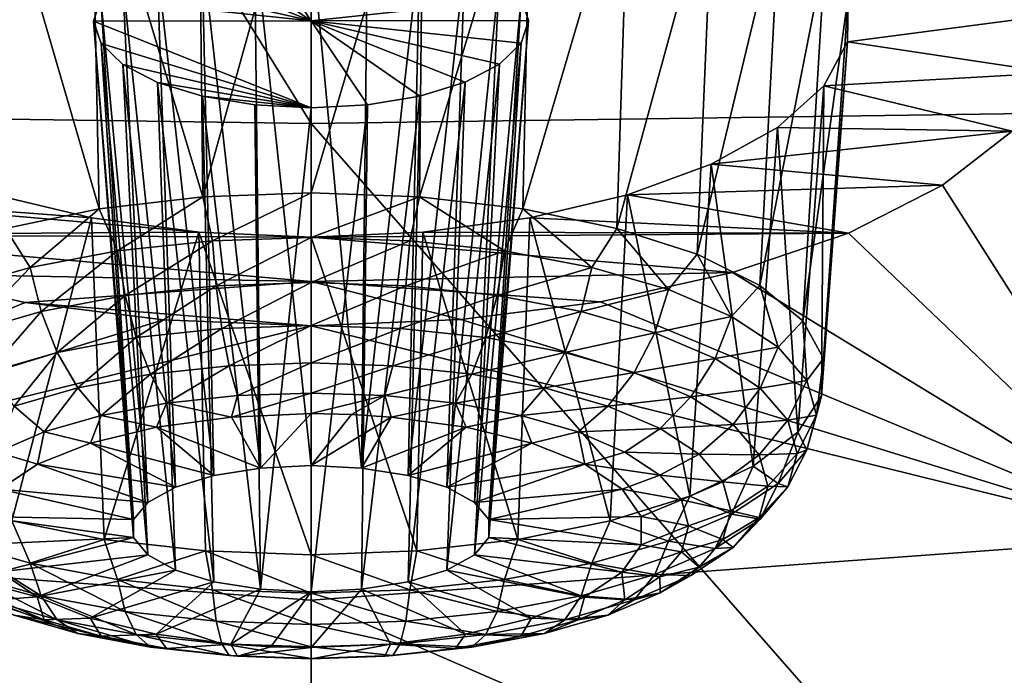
# Model space of a CAD drawing. Header units: metres. Extents: x -106 to 264, y -111 to 81.
# Tile 320 of 549: x 199.19 to 201.93, y 9.11 to 10.94. Entities that reach past the tile are written whole.
import ezdxf

# ---------------------------------------------------------------- set-up
doc = ezdxf.new("R2010")
doc.units = ezdxf.units.M
doc.layers.add('solid_20422013', color=7, linetype='CONTINUOUS')

msp = doc.modelspace()

# ---------------------------------------------------------------- linework, layer by layer
at = {"layer": 'solid_20422013'}
for points in [[(197.341156, 14.932157, 236.316895), (196.739304, 10.696243, 242.84494), (200, 10.649452, 242.974915)], [(197.341156, 14.932157, 236.316895), (200, 10.649452, 242.974915), (200, 14.893403, 236.424545)], [(203.260788, 10.694852, 242.846985), (202.657104, 14.930746, 236.31926), (200, 14.893403, 236.424545)], [(203.260788, 10.694852, 242.846985), (200, 14.893403, 236.424545), (200, 10.649452, 242.974915)], [(199.698395, 10.445038, 171.215759), (199.387985, 11.480703, 171.629318), (199.686951, 11.518111, 171.53949)], [(199.698395, 10.445038, 171.215759), (199.686951, 11.518111, 171.53949), (200, 11.530733, 171.509048)], [(199.698395, 10.445038, 171.215759), (200, 11.530733, 171.509048), (200, 10.456342, 171.185684)], [(200, 10.456342, 171.185684), (200, 11.530733, 171.509048), (200.313019, 11.518124, 171.53949)], [(200.301605, 10.445038, 171.215759), (200, 10.456342, 171.185684), (200.313019, 11.518124, 171.53949)], [(200.301605, 10.445038, 171.215759), (200.313019, 11.518124, 171.53949), (200.61264, 11.480599, 171.629578)], [(199.410324, 10.411634, 171.304626), (199.116165, 11.420091, 171.774277), (199.387985, 11.480703, 171.629318)], [(199.698395, 10.445038, 171.215759), (199.410324, 10.411634, 171.304626), (199.387985, 11.480703, 171.629318)], [(200.589676, 10.411634, 171.304626), (200.301605, 10.445038, 171.215759), (200.61264, 11.480599, 171.629578)], [(200.589676, 10.411634, 171.304626), (200.61264, 11.480599, 171.629578), (200.885712, 11.419554, 171.775543)], [(199.410324, 10.411634, 171.304626), (199.148712, 10.357631, 171.448303), (199.116165, 11.420091, 171.774277)], [(200.851288, 10.357631, 171.448303), (200.589676, 10.411634, 171.304626), (200.885712, 11.419554, 171.775543)], [(200.851288, 10.357631, 171.448303), (200.885712, 11.419554, 171.775543), (201.119858, 11.337462, 171.970886)], [(201.074707, 10.28545, 171.640335), (200.851288, 10.357631, 171.448303), (201.119858, 11.337462, 171.970886)], [(201.074707, 10.28545, 171.640335), (201.119858, 11.337462, 171.970886), (201.304245, 11.237783, 172.206299)], [(201.249893, 10.19833, 171.872116), (201.074707, 10.28545, 171.640335), (201.304245, 11.237783, 172.206299)], [(201.249893, 10.19833, 171.872116), (201.304245, 11.237783, 172.206299), (201.431152, 11.124619, 172.471222)], [(199.842667, 11.167262, 172.355667), (199.696167, 11.143367, 172.411774), (199.859131, 9.690368, 171.914902)], [(200, 10.935147, 172.89212), (199.696167, 11.143367, 172.411774), (199.842667, 11.167262, 172.355667)], [(200, 11.175498, 172.336548), (199.842667, 11.167262, 172.355667), (200, 9.697495, 171.895935)], [(200, 10.935147, 172.89212), (199.842667, 11.167262, 172.355667), (200, 11.175498, 172.336548)], [(199.842667, 11.167262, 172.355667), (199.859131, 9.690368, 171.914902), (200, 9.697495, 171.895935)], [(200, 11.175498, 172.336548), (200, 9.697495, 171.895935), (200.140869, 9.690368, 171.914902)], [(200.156921, 11.167302, 172.355576), (200, 11.175498, 172.336548), (200.140869, 9.690368, 171.914902)], [(200.584641, 10.998683, 172.74826), (200, 10.935147, 172.89212), (200, 11.175498, 172.336548)], [(200.156921, 11.167302, 172.355576), (200.140869, 9.690368, 171.914902), (200.302902, 11.14358, 172.41127)], [(199.696167, 11.143367, 172.411774), (199.570526, 11.105158, 172.5009), (199.729675, 9.669567, 171.97023)], [(200, 10.935147, 172.89212), (199.570526, 11.105158, 172.5009), (199.696167, 11.143367, 172.411774)], [(199.696167, 11.143367, 172.411774), (199.729675, 9.669567, 171.97023), (199.859131, 9.690368, 171.914902)], [(200.302902, 11.14358, 172.41127), (200.140869, 9.690368, 171.914902), (200.270325, 9.669567, 171.97023)], [(200.302902, 11.14358, 172.41127), (200.270325, 9.669567, 171.97023), (200.427917, 11.105778, 172.499466)], [(199.570526, 11.105158, 172.5009), (199.474457, 11.055398, 172.616837), (199.622131, 9.636777, 172.05748)], [(200, 10.935147, 172.89212), (199.474457, 11.055398, 172.616837), (199.570526, 11.105158, 172.5009)], [(199.570526, 11.105158, 172.5009), (199.622131, 9.636777, 172.05748), (199.729675, 9.669567, 171.97023)], [(200.427917, 11.105778, 172.499466), (200.270325, 9.669567, 171.97023), (200.377869, 9.636777, 172.05748)], [(200.427917, 11.105778, 172.499466), (200.377869, 9.636777, 172.05748), (200.523956, 11.056492, 172.614304)], [(201.368988, 10.100182, 172.13324), (201.249893, 10.19833, 171.872116), (201.431152, 11.124619, 172.471222)], [(201.368988, 10.100182, 172.13324), (201.431152, 11.124619, 172.471222), (201.4953, 11.002948, 172.754181)], [(199.474457, 11.055398, 172.616837), (199.414474, 10.997378, 172.751297), (199.545181, 9.594653, 172.16954)], [(200, 10.935147, 172.89212), (199.414474, 10.997378, 172.751297), (199.474457, 11.055398, 172.616837)], [(199.474457, 11.055398, 172.616837), (199.545181, 9.594653, 172.16954), (199.622131, 9.636777, 172.05748)], [(200.523956, 11.056492, 172.614304), (200.377869, 9.636777, 172.05748), (200.454819, 9.594653, 172.16954)], [(200.523956, 11.056492, 172.614304), (200.454819, 9.594653, 172.16954), (200.584641, 10.998683, 172.74826)], [(199.414474, 10.997378, 172.751297), (199.394409, 10.935092, 172.895203), (199.505096, 9.54661, 172.297363)], [(200, 10.935147, 172.89212), (199.394409, 10.935092, 172.895203), (199.414474, 10.997378, 172.751297)], [(199.414474, 10.997378, 172.751297), (199.505096, 9.54661, 172.297363), (199.545181, 9.594653, 172.16954)], [(200.584641, 10.998683, 172.74826), (200.605591, 10.936394, 172.892197), (200, 10.935147, 172.89212)], [(200.584641, 10.998683, 172.74826), (200.454819, 9.594653, 172.16954), (200.494904, 9.54661, 172.297363)], [(200.584641, 10.998683, 172.74826), (200.494904, 9.54661, 172.297363), (200.605591, 10.936394, 172.892197)], [(201.426651, 9.995409, 172.411972), (201.368988, 10.100182, 172.13324), (201.4953, 11.002948, 172.754181)], [(201.426651, 9.995409, 172.411972), (201.4953, 11.002948, 172.754181), (201.493988, 10.877501, 173.042465)], [(201.493988, 10.877501, 173.042465), (201.4953, 11.002948, 172.754181), (202.103775, 10.957035, 172.877823)], [(201.493988, 10.877501, 173.042465), (202.103775, 10.957035, 172.877823), (202.067657, 10.790769, 173.258469)], [(200, 10.935147, 172.89212), (200, 10.692871, 173.448807), (199.394409, 10.935092, 172.895203)], [(199.394409, 10.935092, 172.895203), (199.505096, 9.496537, 172.430573), (199.505096, 9.54661, 172.297363)], [(199.394409, 10.935092, 172.895203), (199.415512, 10.872613, 173.038834), (199.505096, 9.496537, 172.430573)], [(199.394409, 10.935092, 172.895203), (200, 10.692871, 173.448807), (199.415512, 10.872613, 173.038834)], [(200.605591, 10.936394, 172.892197), (200.585251, 10.873752, 173.036224), (200, 10.935147, 172.89212)], [(200.156937, 10.701376, 173.429916), (200, 10.692871, 173.448807), (200, 10.935147, 172.89212)], [(200.303131, 10.725699, 173.374268), (200.156937, 10.701376, 173.429916), (200, 10.935147, 172.89212)], [(200.428696, 10.764621, 173.285828), (200.303131, 10.725699, 173.374268), (200, 10.935147, 172.89212)], [(200.524933, 10.815129, 173.170486), (200.428696, 10.764621, 173.285828), (200, 10.935147, 172.89212)], [(200.585251, 10.873752, 173.036224), (200.524933, 10.815129, 173.170486), (200, 10.935147, 172.89212)], [(200.605591, 10.936394, 172.892197), (200.494904, 9.54661, 172.297363), (200.494904, 9.496537, 172.430573)], [(200.605591, 10.936394, 172.892197), (200.494904, 9.496537, 172.430573), (200.585251, 10.873752, 173.036224)], [(199.415512, 10.872613, 173.038834), (199.545181, 9.448493, 172.558395), (199.505096, 9.496537, 172.430573)], [(199.415512, 10.872613, 173.038834), (199.476303, 10.814272, 173.17244), (199.545181, 9.448493, 172.558395)], [(199.415512, 10.872613, 173.038834), (200, 10.692871, 173.448807), (199.476303, 10.814272, 173.17244)], [(200.585251, 10.873752, 173.036224), (200.494904, 9.496537, 172.430573), (200.454819, 9.448493, 172.558395)], [(200.585251, 10.873752, 173.036224), (200.454819, 9.448493, 172.558395), (200.524933, 10.815129, 173.170486)], [(201.421219, 9.891334, 172.688873), (201.493988, 10.877501, 173.042465), (201.427536, 10.754604, 173.323792)], [(201.421219, 9.891334, 172.688873), (201.426651, 9.995409, 172.411972), (201.493988, 10.877501, 173.042465)], [(201.427536, 10.754604, 173.323792), (201.493988, 10.877501, 173.042465), (202.067657, 10.790769, 173.258469)], [(199.476303, 10.814272, 173.17244), (199.622131, 9.40637, 172.670456), (199.545181, 9.448493, 172.558395)], [(199.476303, 10.814272, 173.17244), (199.572617, 10.764095, 173.287018), (199.622131, 9.40637, 172.670456)], [(199.476303, 10.814272, 173.17244), (200, 10.692871, 173.448807), (199.572617, 10.764095, 173.287018)], [(200.524933, 10.815129, 173.170486), (200.454819, 9.448493, 172.558395), (200.377869, 9.40637, 172.670456)], [(200.524933, 10.815129, 173.170486), (200.377869, 9.40637, 172.670456), (200.428696, 10.764621, 173.285828)], [(201.427536, 10.754604, 173.323792), (202.067657, 10.790769, 173.258469), (201.952377, 10.628518, 173.626022)], [(199.572617, 10.764095, 173.287018), (199.729675, 9.373579, 172.757706), (199.622131, 9.40637, 172.670456)], [(199.572617, 10.764095, 173.287018), (199.697876, 10.725463, 173.374817), (199.729675, 9.373579, 172.757706)], [(199.572617, 10.764095, 173.287018), (200, 10.692871, 173.448807), (199.697876, 10.725463, 173.374817)], [(200.428696, 10.764621, 173.285828), (200.377869, 9.40637, 172.670456), (200.270325, 9.373579, 172.757706)], [(200.428696, 10.764621, 173.285828), (200.270325, 9.373579, 172.757706), (200.303131, 10.725699, 173.374268)], [(201.298981, 10.638788, 173.585541), (201.427536, 10.754604, 173.323792), (201.952377, 10.628518, 173.626022)], [(201.355118, 9.789873, 172.958801), (201.427536, 10.754604, 173.323792), (201.298981, 10.638788, 173.585541)], [(201.355118, 9.789873, 172.958801), (201.421219, 9.891334, 172.688873), (201.427536, 10.754604, 173.323792)], [(199.697876, 10.725463, 173.374817), (199.859131, 9.352778, 172.813034), (199.729675, 9.373579, 172.757706)], [(199.697876, 10.725463, 173.374817), (199.843628, 10.701314, 173.430054), (199.859131, 9.352778, 172.813034)], [(199.697876, 10.725463, 173.374817), (200, 10.692871, 173.448807), (199.843628, 10.701314, 173.430054)], [(200.303131, 10.725699, 173.374268), (200.270325, 9.373579, 172.757706), (200.140869, 9.352778, 172.813034)], [(200.303131, 10.725699, 173.374268), (200.140869, 9.352778, 172.813034), (200.156937, 10.701376, 173.429916)], [(196.739304, 10.696243, 242.84494), (196.044464, 6.134496, 249.140121), (200, 6.076849, 249.300247)], [(196.739304, 10.696243, 242.84494), (200, 6.076849, 249.300247), (200, 10.649452, 242.974915)], [(199.843628, 10.701314, 173.430054), (200, 10.692871, 173.448807), (199.859131, 9.352778, 172.813034)], [(200, 10.692871, 173.448807), (200, 9.345653, 172.832001), (199.859131, 9.352778, 172.813034)], [(200.156937, 10.701376, 173.429916), (200.140869, 9.352778, 172.813034), (200, 9.345653, 172.832001)], [(200.156937, 10.701376, 173.429916), (200, 9.345653, 172.832001), (200, 10.692871, 173.448807)], [(203.956726, 6.133238, 249.141724), (203.260788, 10.694852, 242.846985), (200, 10.649452, 242.974915)], [(203.956726, 6.133238, 249.141724), (200, 10.649452, 242.974915), (200, 6.076849, 249.300247)], [(201.114029, 10.53617, 173.817062), (201.298981, 10.638788, 173.585541), (201.952377, 10.628518, 173.626022)], [(201.231155, 9.695357, 173.210251), (201.298981, 10.638788, 173.585541), (201.114029, 10.53617, 173.817062)], [(201.231155, 9.695357, 173.210251), (201.355118, 9.789873, 172.958801), (201.298981, 10.638788, 173.585541)], [(201.114029, 10.53617, 173.817062), (201.952377, 10.628518, 173.626022), (201.758133, 10.478012, 173.963608)], [(201.758133, 10.478012, 173.963608), (201.952377, 10.628518, 173.626022), (202.383133, 9.496697, 176.192566)], [(200.880692, 10.450644, 174.008118), (201.114029, 10.53617, 173.817062), (201.758133, 10.478012, 173.963608)], [(201.054626, 9.611824, 173.432495), (201.114029, 10.53617, 173.817062), (200.880692, 10.450644, 174.008118)], [(201.054626, 9.611824, 173.432495), (201.231155, 9.695357, 173.210251), (201.114029, 10.53617, 173.817062)], [(200.880692, 10.450644, 174.008118), (201.758133, 10.478012, 173.963608), (201.49617, 10.344522, 174.26059)], [(201.49617, 10.344522, 174.26059), (201.758133, 10.478012, 173.963608), (202.383133, 9.496697, 176.192566)], [(199.687271, 10.347393, 174.238617), (198.515778, 10.339581, 174.27153), (198.251038, 10.47256, 173.975769)], [(199.388168, 10.387155, 174.149673), (198.251038, 10.47256, 173.975769), (199.115707, 10.451714, 174.005737)], [(199.687271, 10.347393, 174.238617), (198.251038, 10.47256, 173.975769), (199.388168, 10.387155, 174.149673)], [(199.166916, 9.542837, 173.616028), (199.388168, 10.387155, 174.149673), (199.115707, 10.451714, 174.005737)], [(199.725372, 10.322935, 171.190201), (199.698395, 10.445038, 171.215759), (200, 10.456342, 171.185684)], [(200, 10.332452, 171.164886), (199.725372, 10.322935, 171.190201), (200, 10.456342, 171.185684)], [(200, 10.332452, 171.164886), (200, 10.456342, 171.185684), (200.301605, 10.445038, 171.215759)], [(200.609192, 10.386673, 174.150742), (200.880692, 10.450644, 174.008118), (201.49617, 10.344522, 174.26059)], [(200.833084, 9.542837, 173.616028), (200.880692, 10.450644, 174.008118), (200.609192, 10.386673, 174.150742)], [(200.833084, 9.542837, 173.616028), (201.054626, 9.611824, 173.432495), (200.880692, 10.450644, 174.008118)], [(199.461288, 10.294749, 171.265182), (199.410324, 10.411634, 171.304626), (199.698395, 10.445038, 171.215759)], [(199.725372, 10.322935, 171.190201), (199.461288, 10.294749, 171.265182), (199.698395, 10.445038, 171.215759)], [(200.274628, 10.322935, 171.190201), (200, 10.332452, 171.164886), (200.301605, 10.445038, 171.215759)], [(200.538712, 10.294749, 171.265182), (200.274628, 10.322935, 171.190201), (200.301605, 10.445038, 171.215759)], [(200.538712, 10.294749, 171.265182), (200.301605, 10.445038, 171.215759), (200.589676, 10.411634, 171.304626)], [(199.217911, 10.24898, 171.386963), (199.148712, 10.357631, 171.448303), (199.410324, 10.411634, 171.304626)], [(199.461288, 10.294749, 171.265182), (199.217911, 10.24898, 171.386963), (199.410324, 10.411634, 171.304626)], [(200.782089, 10.24898, 171.386963), (200.538712, 10.294749, 171.265182), (200.589676, 10.411634, 171.304626)], [(200.782089, 10.24898, 171.386963), (200.589676, 10.411634, 171.304626), (200.851288, 10.357631, 171.448303)], [(199.166916, 9.542837, 173.616028), (199.424026, 9.491343, 173.753021), (199.388168, 10.387155, 174.149673)], [(199.424026, 9.491343, 173.753021), (199.687271, 10.347393, 174.238617), (199.388168, 10.387155, 174.149673)], [(200.311356, 10.347268, 174.238892), (200.609192, 10.386673, 174.150742), (201.49617, 10.344522, 174.26059)], [(200.575974, 9.491343, 173.753021), (200.609192, 10.386673, 174.150742), (200.311356, 10.347268, 174.238892)], [(200.575974, 9.491343, 173.753021), (200.833084, 9.542837, 173.616028), (200.609192, 10.386673, 174.150742)], [(199.687271, 10.347393, 174.238617), (200, 10.333565, 174.268539), (198.515778, 10.339581, 174.27153)], [(200, 10.209962, 174.548981), (198.838913, 10.231561, 174.510086), (198.515778, 10.339581, 174.27153)], [(200, 10.209962, 174.548981), (198.515778, 10.339581, 174.27153), (200, 10.333565, 174.268539)], [(199.217911, 10.24898, 171.386963), (199.004593, 10.187384, 171.550827), (199.148712, 10.357631, 171.448303)], [(199.424026, 9.491343, 173.753021), (199.705734, 9.45954, 173.837631), (199.687271, 10.347393, 174.238617)], [(199.687271, 10.347393, 174.238617), (200, 9.448786, 173.866241), (200, 10.333565, 174.268539)], [(199.705734, 9.45954, 173.837631), (200, 9.448786, 173.866241), (199.687271, 10.347393, 174.238617)], [(200.311356, 10.347268, 174.238892), (201.49617, 10.344522, 174.26059), (200, 10.333565, 174.268539)], [(200.294266, 9.45954, 173.837631), (200.311356, 10.347268, 174.238892), (200, 10.333565, 174.268539)], [(200, 10.333565, 174.268539), (201.49617, 10.344522, 174.26059), (201.173325, 10.235002, 174.502502)], [(200.294266, 9.45954, 173.837631), (200.575974, 9.491343, 173.753021), (200.311356, 10.347268, 174.238892)], [(200.995407, 10.187384, 171.550827), (200.782089, 10.24898, 171.386963), (200.851288, 10.357631, 171.448303)], [(200.995407, 10.187384, 171.550827), (200.851288, 10.357631, 171.448303), (201.074707, 10.28545, 171.640335)], [(201.173325, 10.235002, 174.502502), (201.49617, 10.344522, 174.26059), (202.383133, 9.496697, 176.192566)], [(199.482117, 10.170424, 171.272171), (199.461288, 10.294749, 171.265182), (199.725372, 10.322935, 171.190201)], [(199.735992, 10.197518, 171.200089), (199.482117, 10.170424, 171.272171), (199.725372, 10.322935, 171.190201)], [(199.735992, 10.197518, 171.200089), (199.725372, 10.322935, 171.190201), (200, 10.332452, 171.164886)], [(200, 10.206668, 171.175751), (199.735992, 10.197518, 171.200089), (200, 10.332452, 171.164886)], [(200, 10.209962, 174.548981), (200, 10.333565, 174.268539), (201.173325, 10.235002, 174.502502)], [(200, 9.448786, 173.866241), (200.294266, 9.45954, 173.837631), (200, 10.333565, 174.268539)], [(200.274628, 10.322935, 171.190201), (200, 10.206668, 171.175751), (200, 10.332452, 171.164886)], [(200.264008, 10.197518, 171.200089), (200, 10.206668, 171.175751), (200.274628, 10.322935, 171.190201)], [(200.264008, 10.197518, 171.200089), (200.274628, 10.322935, 171.190201), (200.538712, 10.294749, 171.265182)], [(199.248154, 10.126423, 171.389236), (199.217911, 10.24898, 171.386963), (199.461288, 10.294749, 171.265182)], [(199.482117, 10.170424, 171.272171), (199.248154, 10.126423, 171.389236), (199.461288, 10.294749, 171.265182)], [(200.517883, 10.170424, 171.272171), (200.264008, 10.197518, 171.200089), (200.538712, 10.294749, 171.265182)], [(200.517883, 10.170424, 171.272171), (200.538712, 10.294749, 171.265182), (200.782089, 10.24898, 171.386963)], [(201.170471, 10.112329, 171.750504), (200.995407, 10.187384, 171.550827), (201.074707, 10.28545, 171.640335)], [(201.170471, 10.112329, 171.750504), (201.074707, 10.28545, 171.640335), (201.249893, 10.19833, 171.872116)], [(198.838913, 10.231561, 174.510086), (199.204056, 10.150981, 174.687195), (197.617111, 9.496668, 176.192612)], [(200, 10.209962, 174.548981), (199.204056, 10.150981, 174.687195), (198.838913, 10.231561, 174.510086)], [(199.043076, 10.067208, 171.546768), (199.004593, 10.187384, 171.550827), (199.217911, 10.24898, 171.386963)], [(199.248154, 10.126423, 171.389236), (199.043076, 10.067208, 171.546768), (199.217911, 10.24898, 171.386963)], [(200, 10.209962, 174.548981), (201.173325, 10.235002, 174.502502), (200.806351, 10.152761, 174.683289)], [(200.751846, 10.126423, 171.389236), (200.517883, 10.170424, 171.272171), (200.782089, 10.24898, 171.386963)], [(200.751846, 10.126423, 171.389236), (200.782089, 10.24898, 171.386963), (200.995407, 10.187384, 171.550827)], [(200.806351, 10.152761, 174.683289), (201.173325, 10.235002, 174.502502), (202.383133, 9.496697, 176.192566)], [(200, 10.209962, 174.548981), (200, 10.0859, 174.829697), (199.204056, 10.150981, 174.687195)], [(199.751831, 10.079016, 171.240646), (199.735992, 10.197518, 171.200089), (200, 10.206668, 171.175751)], [(200, 10.087615, 171.217773), (199.751831, 10.079016, 171.240646), (200, 10.206668, 171.175751)], [(200, 10.209962, 174.548981), (200.417313, 10.103471, 174.791245), (200, 10.0859, 174.829697)], [(200, 10.209962, 174.548981), (200.806351, 10.152761, 174.683289), (200.417313, 10.103471, 174.791245)], [(200.264008, 10.197518, 171.200089), (200, 10.087615, 171.217773), (200, 10.206668, 171.175751)], [(199.513199, 10.053546, 171.308411), (199.482117, 10.170424, 171.272171), (199.735992, 10.197518, 171.200089)], [(199.751831, 10.079016, 171.240646), (199.513199, 10.053546, 171.308411), (199.735992, 10.197518, 171.200089)], [(200.248169, 10.079016, 171.240646), (200, 10.087615, 171.217773), (200.264008, 10.197518, 171.200089)], [(200.248169, 10.079016, 171.240646), (200.264008, 10.197518, 171.200089), (200.517883, 10.170424, 171.272171)], [(200.956924, 10.067208, 171.546768), (200.751846, 10.126423, 171.389236), (200.995407, 10.187384, 171.550827)], [(200.956924, 10.067208, 171.546768), (200.995407, 10.187384, 171.550827), (201.170471, 10.112329, 171.750504)], [(201.300568, 10.026699, 171.978317), (201.170471, 10.112329, 171.750504), (201.249893, 10.19833, 171.872116)], [(201.300568, 10.026699, 171.978317), (201.249893, 10.19833, 171.872116), (201.368988, 10.100182, 172.13324)], [(199.204056, 10.150981, 174.687195), (199.589005, 10.102769, 174.792801), (197.617111, 9.496668, 176.192612)], [(199.204056, 10.150981, 174.687195), (200, 10.0859, 174.829697), (199.589005, 10.102769, 174.792801)], [(199.293274, 10.012187, 171.418442), (199.248154, 10.126423, 171.389236), (199.482117, 10.170424, 171.272171)], [(199.513199, 10.053546, 171.308411), (199.293274, 10.012187, 171.418442), (199.482117, 10.170424, 171.272171)], [(200.486801, 10.053546, 171.308411), (200.248169, 10.079016, 171.240646), (200.517883, 10.170424, 171.272171)], [(200.417313, 10.103471, 174.791245), (200.806351, 10.152761, 174.683289), (202.383133, 9.496697, 176.192566)], [(200.486801, 10.053546, 171.308411), (200.517883, 10.170424, 171.272171), (200.751846, 10.126423, 171.389236)], [(199.10051, 9.956527, 171.566528), (199.043076, 10.067208, 171.546768), (199.248154, 10.126423, 171.389236)], [(199.293274, 10.012187, 171.418442), (199.10051, 9.956527, 171.566528), (199.248154, 10.126423, 171.389236)], [(200.706726, 10.012187, 171.418442), (200.486801, 10.053546, 171.308411), (200.751846, 10.126423, 171.389236)], [(200.706726, 10.012187, 171.418442), (200.751846, 10.126423, 171.389236), (200.956924, 10.067208, 171.546768)], [(199.589005, 10.102769, 174.792801), (200, 10.0859, 174.829697), (197.617111, 9.496668, 176.192612)], [(200.417313, 10.103471, 174.791245), (202.383133, 9.496697, 176.192566), (200, 10.0859, 174.829697)], [(201.125214, 9.995055, 171.738739), (200.956924, 10.067208, 171.546768), (201.170471, 10.112329, 171.750504)], [(201.125214, 9.995055, 171.738739), (201.170471, 10.112329, 171.750504), (201.300568, 10.026699, 171.978317)], [(201.380661, 9.933785, 172.22551), (201.300568, 10.026699, 171.978317), (201.368988, 10.100182, 172.13324)], [(201.380661, 9.933785, 172.22551), (201.368988, 10.100182, 172.13324), (201.426651, 9.995409, 172.411972)], [(200, 10.0859, 174.829697), (200, 9.322625, 176.540894), (197.617111, 9.496668, 176.192612)], [(199.552567, 9.951571, 171.371582), (199.513199, 10.053546, 171.308411), (199.751831, 10.079016, 171.240646)], [(199.771896, 9.97498, 171.309311), (199.552567, 9.951571, 171.371582), (199.751831, 10.079016, 171.240646)], [(199.771896, 9.97498, 171.309311), (199.751831, 10.079016, 171.240646), (200, 10.087615, 171.217773)], [(200, 9.982884, 171.288284), (199.771896, 9.97498, 171.309311), (200, 10.087615, 171.217773)], [(200.248169, 10.079016, 171.240646), (200, 9.982884, 171.288284), (200, 10.087615, 171.217773)], [(202.383133, 9.496697, 176.192566), (200, 9.322625, 176.540894), (200, 10.0859, 174.829697)], [(200.228104, 9.97498, 171.309311), (200, 9.982884, 171.288284), (200.248169, 10.079016, 171.240646)], [(200.228104, 9.97498, 171.309311), (200.248169, 10.079016, 171.240646), (200.486801, 10.053546, 171.308411)], [(200.89949, 9.956527, 171.566528), (200.706726, 10.012187, 171.418442), (200.956924, 10.067208, 171.546768)], [(200.89949, 9.956527, 171.566528), (200.956924, 10.067208, 171.546768), (201.125214, 9.995055, 171.738739)], [(199.350418, 9.913554, 171.472733), (199.293274, 10.012187, 171.418442), (199.513199, 10.053546, 171.308411)], [(199.552567, 9.951571, 171.371582), (199.350418, 9.913554, 171.472733), (199.513199, 10.053546, 171.308411)], [(200.447433, 9.951571, 171.371582), (200.228104, 9.97498, 171.309311), (200.486801, 10.053546, 171.308411)], [(200.447433, 9.951571, 171.371582), (200.486801, 10.053546, 171.308411), (200.706726, 10.012187, 171.418442)], [(199.173233, 9.862394, 171.608841), (199.10051, 9.956527, 171.566528), (199.293274, 10.012187, 171.418442)], [(199.350418, 9.913554, 171.472733), (199.173233, 9.862394, 171.608841), (199.293274, 10.012187, 171.418442)], [(200.649582, 9.913555, 171.472733), (200.447433, 9.951571, 171.371582), (200.706726, 10.012187, 171.418442)], [(200.649582, 9.913555, 171.472733), (200.706726, 10.012187, 171.418442), (200.89949, 9.956527, 171.566528)], [(201.250275, 9.912736, 171.957733), (201.125214, 9.995055, 171.738739), (201.300568, 10.026699, 171.978317)], [(201.250275, 9.912736, 171.957733), (201.300568, 10.026699, 171.978317), (201.380661, 9.933785, 172.22551)], [(199.794907, 9.892046, 171.401672), (199.771896, 9.97498, 171.309311), (200, 9.982884, 171.288284)], [(200, 9.899154, 171.382767), (199.794907, 9.892046, 171.401672), (200, 9.982884, 171.288284)], [(200.228104, 9.97498, 171.309311), (200, 9.899154, 171.382767), (200, 9.982884, 171.288284)], [(201.057678, 9.888703, 171.746964), (200.89949, 9.956527, 171.566528), (201.125214, 9.995055, 171.738739)], [(201.057678, 9.888703, 171.746964), (201.125214, 9.995055, 171.738739), (201.250275, 9.912736, 171.957733)], [(201.407715, 9.837158, 172.48259), (201.380661, 9.933785, 172.22551), (201.426651, 9.995409, 172.411972)], [(201.407715, 9.837158, 172.48259), (201.426651, 9.995409, 172.411972), (201.421219, 9.891334, 172.688873)], [(199.597687, 9.870997, 171.457687), (199.552567, 9.951571, 171.371582), (199.771896, 9.97498, 171.309311)], [(199.794907, 9.892046, 171.401672), (199.597687, 9.870997, 171.457687), (199.771896, 9.97498, 171.309311)], [(200.205093, 9.892046, 171.401672), (200, 9.899154, 171.382767), (200.228104, 9.97498, 171.309311)], [(200.205093, 9.892046, 171.401672), (200.228104, 9.97498, 171.309311), (200.447433, 9.951571, 171.371582)], [(200.826767, 9.862394, 171.608841), (200.649582, 9.913555, 171.472733), (200.89949, 9.956527, 171.566528)], [(200.826767, 9.862394, 171.608841), (200.89949, 9.956527, 171.566528), (201.057678, 9.888703, 171.746964)], [(199.415924, 9.836815, 171.548615), (199.350418, 9.913554, 171.472733), (199.552567, 9.951571, 171.371582)], [(199.597687, 9.870997, 171.457687), (199.415924, 9.836815, 171.548615), (199.552567, 9.951571, 171.371582)], [(200.402313, 9.870997, 171.457687), (200.205093, 9.892046, 171.401672), (200.447433, 9.951571, 171.371582)], [(200.402313, 9.870997, 171.457687), (200.447433, 9.951571, 171.371582), (200.649582, 9.913555, 171.472733)], [(201.327286, 9.823415, 172.195374), (201.250275, 9.912736, 171.957733), (201.380661, 9.933785, 172.22551)], [(201.327286, 9.823415, 172.195374), (201.380661, 9.933785, 172.22551), (201.407715, 9.837158, 172.48259)], [(199.256607, 9.790814, 171.671005), (199.173233, 9.862394, 171.608841), (199.350418, 9.913554, 171.472733)], [(199.415924, 9.836815, 171.548615), (199.256607, 9.790814, 171.671005), (199.350418, 9.913554, 171.472733)], [(199.778519, 9.832347, 171.520264), (199.794907, 9.892046, 171.401672), (200, 9.899154, 171.382767)], [(200, 9.841804, 171.495102), (199.778519, 9.832347, 171.520264), (200, 9.899154, 171.382767)], [(200.205093, 9.892046, 171.401672), (200, 9.841804, 171.495102), (200, 9.899154, 171.382767)], [(200.584076, 9.836815, 171.548615), (200.402313, 9.870997, 171.457687), (200.649582, 9.913555, 171.472733)], [(200.584076, 9.836815, 171.548615), (200.649582, 9.913555, 171.472733), (200.826767, 9.862394, 171.608841)], [(201.175232, 9.811326, 171.952835), (201.057678, 9.888703, 171.746964), (201.250275, 9.912736, 171.957733)], [(201.175232, 9.811326, 171.952835), (201.250275, 9.912736, 171.957733), (201.327286, 9.823415, 172.195374)], [(199.569901, 9.804527, 171.594284), (199.415924, 9.836815, 171.548615), (199.597687, 9.870997, 171.457687)], [(199.778519, 9.832347, 171.520264), (199.569901, 9.804527, 171.594284), (199.597687, 9.870997, 171.457687)], [(199.778519, 9.832347, 171.520264), (199.597687, 9.870997, 171.457687), (199.794907, 9.892046, 171.401672)], [(200.112381, 9.839396, 171.501511), (200, 9.841804, 171.495102), (200.205093, 9.892046, 171.401672)], [(200.223099, 9.832207, 171.52063), (200.112381, 9.839396, 171.501511), (200.205093, 9.892046, 171.401672)], [(200.223099, 9.832207, 171.52063), (200.205093, 9.892046, 171.401672), (200.402313, 9.870997, 171.457687)], [(200.431564, 9.804255, 171.595001), (200.223099, 9.832207, 171.52063), (200.402313, 9.870997, 171.457687)], [(200.431564, 9.804255, 171.595001), (200.402313, 9.870997, 171.457687), (200.584076, 9.836815, 171.548615)], [(200.972168, 9.800056, 171.774689), (200.826767, 9.862394, 171.608841), (201.057678, 9.888703, 171.746964)], [(200.972168, 9.800056, 171.774689), (201.057678, 9.888703, 171.746964), (201.175232, 9.811326, 171.952835)], [(201.380661, 9.740531, 172.739655), (201.421219, 9.891334, 172.688873), (201.355118, 9.789873, 172.958801)], [(201.380661, 9.740531, 172.739655), (201.407715, 9.837158, 172.48259), (201.421219, 9.891334, 172.688873)], [(199.256607, 9.790814, 171.671005), (199.12587, 9.734761, 171.820129), (199.173233, 9.862394, 171.608841)], [(200.743393, 9.790814, 171.671005), (200.584076, 9.836815, 171.548615), (200.826767, 9.862394, 171.608841)], [(200.743393, 9.790814, 171.671005), (200.826767, 9.862394, 171.608841), (200.972168, 9.800056, 171.774689)], [(199.386246, 9.759958, 171.712845), (199.256607, 9.790814, 171.671005), (199.415924, 9.836815, 171.548615)], [(199.569901, 9.804527, 171.594284), (199.386246, 9.759958, 171.712845), (199.415924, 9.836815, 171.548615)], [(199.859131, 9.690368, 171.914902), (199.569901, 9.804527, 171.594284), (199.778519, 9.832347, 171.520264)], [(199.859131, 9.690368, 171.914902), (199.778519, 9.832347, 171.520264), (200, 9.841804, 171.495102)], [(199.859131, 9.690368, 171.914902), (200, 9.841804, 171.495102), (200, 9.697495, 171.895935)], [(200, 9.697495, 171.895935), (200, 9.841804, 171.495102), (200.112381, 9.839396, 171.501511)], [(200, 9.697495, 171.895935), (200.112381, 9.839396, 171.501511), (200.223099, 9.832207, 171.52063)], [(200.140869, 9.690368, 171.914902), (200, 9.697495, 171.895935), (200.223099, 9.832207, 171.52063)], [(200.140869, 9.690368, 171.914902), (200.223099, 9.832207, 171.52063), (200.431564, 9.804255, 171.595001)], [(200.61499, 9.75957, 171.713882), (200.431564, 9.804255, 171.595001), (200.584076, 9.836815, 171.548615)], [(200.61499, 9.75957, 171.713882), (200.584076, 9.836815, 171.548615), (200.743393, 9.790814, 171.671005)], [(201.24762, 9.727365, 172.176208), (201.175232, 9.811326, 171.952835), (201.327286, 9.823415, 172.195374)], [(201.24762, 9.727365, 172.176208), (201.327286, 9.823415, 172.195374), (201.353287, 9.730524, 172.442505)], [(201.353287, 9.730524, 172.442505), (201.327286, 9.823415, 172.195374), (201.407715, 9.837158, 172.48259)], [(201.353287, 9.730524, 172.442505), (201.407715, 9.837158, 172.48259), (201.380661, 9.740531, 172.739655)], [(199.23822, 9.701228, 171.869095), (199.12587, 9.734761, 171.820129), (199.256607, 9.790814, 171.671005)], [(199.386246, 9.759958, 171.712845), (199.23822, 9.701228, 171.869095), (199.256607, 9.790814, 171.671005)], [(199.729675, 9.669567, 171.97023), (199.386246, 9.759958, 171.712845), (199.569901, 9.804527, 171.594284)], [(199.859131, 9.690368, 171.914902), (199.729675, 9.669567, 171.97023), (199.569901, 9.804527, 171.594284)], [(200.270325, 9.669567, 171.97023), (200.140869, 9.690368, 171.914902), (200.431564, 9.804255, 171.595001)], [(200.270325, 9.669567, 171.97023), (200.431564, 9.804255, 171.595001), (200.61499, 9.75957, 171.713882)], [(200.762726, 9.700746, 171.870377), (200.61499, 9.75957, 171.713882), (200.743393, 9.790814, 171.671005)], [(200.87413, 9.734761, 171.820129), (200.743393, 9.790814, 171.671005), (200.972168, 9.800056, 171.774689)], [(200.762726, 9.700746, 171.870377), (200.743393, 9.790814, 171.671005), (200.87413, 9.734761, 171.820129)], [(200.87413, 9.734761, 171.820129), (200.972168, 9.800056, 171.774689), (201.080215, 9.728933, 171.963913)], [(201.080215, 9.728933, 171.963913), (200.972168, 9.800056, 171.774689), (201.175232, 9.811326, 171.952835)], [(201.080215, 9.728933, 171.963913), (201.175232, 9.811326, 171.952835), (201.24762, 9.727365, 172.176208)], [(201.300568, 9.647617, 172.986847), (201.355118, 9.789873, 172.958801), (201.231155, 9.695357, 173.210251)], [(201.300568, 9.647617, 172.986847), (201.380661, 9.740531, 172.739655), (201.355118, 9.789873, 172.958801)], [(199.23822, 9.701228, 171.869095), (199.134415, 9.631745, 172.053955), (199.12587, 9.734761, 171.820129)], [(199.622131, 9.636777, 172.05748), (199.23822, 9.701228, 171.869095), (199.386246, 9.759958, 171.712845)], [(199.729675, 9.669567, 171.97023), (199.622131, 9.636777, 172.05748), (199.386246, 9.759958, 171.712845)], [(200.377869, 9.636777, 172.05748), (200.270325, 9.669567, 171.97023), (200.61499, 9.75957, 171.713882)], [(200.377869, 9.636777, 172.05748), (200.61499, 9.75957, 171.713882), (200.762726, 9.700746, 171.870377)], [(200.762726, 9.700746, 171.870377), (200.87413, 9.734761, 171.820129), (200.971283, 9.670812, 171.990265)], [(200.971283, 9.670812, 171.990265), (200.87413, 9.734761, 171.820129), (201.080215, 9.728933, 171.963913)], [(201.327286, 9.637632, 172.689636), (201.380661, 9.740531, 172.739655), (201.300568, 9.647617, 172.986847)], [(201.327286, 9.637632, 172.689636), (201.353287, 9.730524, 172.442505), (201.380661, 9.740531, 172.739655)], [(200.971283, 9.670812, 171.990265), (201.080215, 9.728933, 171.963913), (201.146759, 9.651761, 172.16922)], [(201.146759, 9.651761, 172.16922), (201.080215, 9.728933, 171.963913), (201.24762, 9.727365, 172.176208)], [(201.146759, 9.651761, 172.16922), (201.24762, 9.727365, 172.176208), (201.272064, 9.64005, 172.408508)], [(201.272064, 9.64005, 172.408508), (201.24762, 9.727365, 172.176208), (201.353287, 9.730524, 172.442505)], [(201.272064, 9.64005, 172.408508), (201.353287, 9.730524, 172.442505), (201.327286, 9.637632, 172.689636)], [(199.545181, 9.594653, 172.16954), (199.134415, 9.631745, 172.053955), (199.23822, 9.701228, 171.869095)], [(199.622131, 9.636777, 172.05748), (199.545181, 9.594653, 172.16954), (199.23822, 9.701228, 171.869095)], [(200.454819, 9.594653, 172.16954), (200.377869, 9.636777, 172.05748), (200.762726, 9.700746, 171.870377)], [(200.454819, 9.594653, 172.16954), (200.762726, 9.700746, 171.870377), (200.866165, 9.631198, 172.055405)], [(200.866165, 9.631198, 172.055405), (200.762726, 9.700746, 171.870377), (200.971283, 9.670812, 171.990265)], [(201.170471, 9.561988, 173.214661), (201.231155, 9.695357, 173.210251), (201.054626, 9.611824, 173.432495)], [(201.170471, 9.561988, 173.214661), (201.300568, 9.647617, 172.986847), (201.231155, 9.695357, 173.210251)], [(200.866165, 9.631198, 172.055405), (200.971283, 9.670812, 171.990265), (201.031113, 9.601422, 172.174866)], [(201.031113, 9.601422, 172.174866), (200.971283, 9.670812, 171.990265), (201.146759, 9.651761, 172.16922)], [(201.031113, 9.601422, 172.174866), (201.146759, 9.651761, 172.16922), (201.16922, 9.571505, 172.382736)], [(201.16922, 9.571505, 172.382736), (201.146759, 9.651761, 172.16922), (201.272064, 9.64005, 172.408508)], [(199.505096, 9.54661, 172.297363), (199.080872, 9.555545, 172.256683), (199.134415, 9.631745, 172.053955)], [(199.545181, 9.594653, 172.16954), (199.505096, 9.54661, 172.297363), (199.134415, 9.631745, 172.053955)], [(200.494904, 9.54661, 172.297363), (200.454819, 9.594653, 172.16954), (200.866165, 9.631198, 172.055405)], [(200.494904, 9.54661, 172.297363), (200.866165, 9.631198, 172.055405), (200.919342, 9.554963, 172.258224)], [(200.919342, 9.554963, 172.258224), (200.866165, 9.631198, 172.055405), (201.031113, 9.601422, 172.174866)], [(201.16922, 9.571505, 172.382736), (201.272064, 9.64005, 172.408508), (201.24762, 9.552734, 172.640808)], [(201.250275, 9.548311, 172.927277), (201.300568, 9.647617, 172.986847), (201.170471, 9.561988, 173.214661)], [(201.24762, 9.552734, 172.640808), (201.272064, 9.64005, 172.408508), (201.327286, 9.637632, 172.689636)], [(201.24762, 9.552734, 172.640808), (201.327286, 9.637632, 172.689636), (201.250275, 9.548311, 172.927277)], [(201.250275, 9.548311, 172.927277), (201.327286, 9.637632, 172.689636), (201.300568, 9.647617, 172.986847)], [(200.995407, 9.486933, 173.414352), (201.054626, 9.611824, 173.432495), (200.833084, 9.542837, 173.616028)], [(200.919342, 9.554963, 172.258224), (201.031113, 9.601422, 172.174866), (201.051315, 9.52926, 172.366852)], [(200.995407, 9.486933, 173.414352), (201.170471, 9.561988, 173.214661), (201.054626, 9.611824, 173.432495)], [(201.051315, 9.52926, 172.366852), (201.031113, 9.601422, 172.174866), (201.16922, 9.571505, 172.382736)], [(201.051315, 9.52926, 172.366852), (201.16922, 9.571505, 172.382736), (201.146759, 9.491249, 172.596252)], [(201.146759, 9.491249, 172.596252), (201.16922, 9.571505, 172.382736), (201.24762, 9.552734, 172.640808)], [(199.004593, 9.486933, 173.414352), (199.217911, 9.425337, 173.578217), (199.166916, 9.542837, 173.616028)], [(199.505096, 9.496537, 172.430573), (199.080658, 9.477048, 172.465515), (199.080872, 9.555545, 172.256683)], [(199.505096, 9.54661, 172.297363), (199.505096, 9.496537, 172.430573), (199.080872, 9.555545, 172.256683)], [(199.217911, 9.425337, 173.578217), (199.424026, 9.491343, 173.753021), (199.166916, 9.542837, 173.616028)], [(200.494904, 9.54661, 172.297363), (200.919342, 9.554963, 172.258224), (200.919128, 9.476466, 172.467072)], [(200.494904, 9.496537, 172.430573), (200.494904, 9.54661, 172.297363), (200.919128, 9.476466, 172.467072)], [(200.782089, 9.425337, 173.578217), (200.833084, 9.542837, 173.616028), (200.575974, 9.491343, 173.753021)], [(200.782089, 9.425337, 173.578217), (200.995407, 9.486933, 173.414352), (200.833084, 9.542837, 173.616028)], [(200.919128, 9.476466, 172.467072), (200.919342, 9.554963, 172.258224), (201.051315, 9.52926, 172.366852)], [(201.125214, 9.465992, 173.146286), (201.170471, 9.561988, 173.214661), (200.995407, 9.486933, 173.414352)], [(201.125214, 9.465992, 173.146286), (201.250275, 9.548311, 172.927277), (201.170471, 9.561988, 173.214661)], [(201.175232, 9.468774, 172.864166), (201.250275, 9.548311, 172.927277), (201.125214, 9.465992, 173.146286)], [(201.146759, 9.491249, 172.596252), (201.24762, 9.552734, 172.640808), (201.175232, 9.468774, 172.864166)], [(201.175232, 9.468774, 172.864166), (201.24762, 9.552734, 172.640808), (201.250275, 9.548311, 172.927277)], [(200.919128, 9.476466, 172.467072), (201.051315, 9.52926, 172.366852), (201.031113, 9.457097, 172.558838)], [(201.031113, 9.457097, 172.558838), (201.051315, 9.52926, 172.366852), (201.146759, 9.491249, 172.596252)], [(200, 8.543676, 178.261566), (197.561844, 8.26263, 178.914429), (197.617111, 9.496668, 176.192612)], [(200, 9.322625, 176.540894), (200, 8.543676, 178.261566), (197.617111, 9.496668, 176.192612)], [(199.248154, 9.334624, 173.495789), (199.217911, 9.425337, 173.578217), (199.004593, 9.486933, 173.414352)], [(199.043076, 9.393839, 173.338242), (199.248154, 9.334624, 173.495789), (199.004593, 9.486933, 173.414352)], [(199.505096, 9.496537, 172.430573), (199.133835, 9.400813, 172.668335), (199.080658, 9.477048, 172.465515)], [(199.505096, 9.496537, 172.430573), (199.545181, 9.448493, 172.558395), (199.133835, 9.400813, 172.668335)], [(199.217911, 9.425337, 173.578217), (199.461288, 9.379566, 173.699997), (199.424026, 9.491343, 173.753021)], [(199.461288, 9.379566, 173.699997), (199.705734, 9.45954, 173.837631), (199.424026, 9.491343, 173.753021)], [(202.383133, 9.496697, 176.192566), (202.4384, 8.262648, 178.914383), (200, 9.322625, 176.540894)], [(200.538712, 9.379566, 173.699997), (200.575974, 9.491343, 173.753021), (200.294266, 9.45954, 173.837631)], [(200.454819, 9.448493, 172.558395), (200.494904, 9.496537, 172.430573), (200.865585, 9.400266, 172.6698)], [(200.494904, 9.496537, 172.430573), (200.919128, 9.476466, 172.467072), (200.865585, 9.400266, 172.6698)], [(200.538712, 9.379566, 173.699997), (200.782089, 9.425337, 173.578217), (200.575974, 9.491343, 173.753021)], [(200.956924, 9.393839, 173.338242), (200.995407, 9.486933, 173.414352), (200.782089, 9.425337, 173.578217)], [(200.956924, 9.393839, 173.338242), (201.125214, 9.465992, 173.146286), (200.995407, 9.486933, 173.414352)], [(201.031113, 9.457097, 172.558838), (201.146759, 9.491249, 172.596252), (201.080215, 9.414077, 172.801575)], [(201.080215, 9.414077, 172.801575), (201.146759, 9.491249, 172.596252), (201.175232, 9.468774, 172.864166)], [(199.461288, 9.379566, 173.699997), (199.725372, 9.351381, 173.774979), (199.705734, 9.45954, 173.837631)], [(200, 9.341865, 173.800293), (200, 9.448786, 173.866241), (199.705734, 9.45954, 173.837631)], [(199.725372, 9.351381, 173.774979), (200, 9.341865, 173.800293), (199.705734, 9.45954, 173.837631)], [(200.274628, 9.351381, 173.774979), (200.294266, 9.45954, 173.837631), (200, 9.448786, 173.866241)], [(200.274628, 9.351381, 173.774979), (200.538712, 9.379566, 173.699997), (200.294266, 9.45954, 173.837631)], [(200.865585, 9.400266, 172.6698), (200.919128, 9.476466, 172.467072), (201.031113, 9.457097, 172.558838)], [(201.057678, 9.391396, 173.070038), (201.125214, 9.465992, 173.146286), (200.956924, 9.393839, 173.338242)], [(201.057678, 9.391396, 173.070038), (201.175232, 9.468774, 172.864166), (201.125214, 9.465992, 173.146286)], [(201.080215, 9.414077, 172.801575), (201.175232, 9.468774, 172.864166), (201.057678, 9.391396, 173.070038)], [(199.545181, 9.448493, 172.558395), (199.237274, 9.331265, 172.853363), (199.133835, 9.400813, 172.668335)], [(199.545181, 9.448493, 172.558395), (199.622131, 9.40637, 172.670456), (199.237274, 9.331265, 172.853363)], [(200.274628, 9.351381, 173.774979), (200, 9.448786, 173.866241), (200, 9.341865, 173.800293)], [(200.377869, 9.40637, 172.670456), (200.454819, 9.448493, 172.558395), (200.76178, 9.330783, 172.854645)], [(200.454819, 9.448493, 172.558395), (200.865585, 9.400266, 172.6698), (200.76178, 9.330783, 172.854645)], [(200.865585, 9.400266, 172.6698), (201.031113, 9.457097, 172.558838), (200.971283, 9.387708, 172.743454)], [(200.971283, 9.387708, 172.743454), (201.031113, 9.457097, 172.558838), (201.080215, 9.414077, 172.801575)], [(199.482117, 9.290624, 173.612839), (199.461288, 9.379566, 173.699997), (199.217911, 9.425337, 173.578217)], [(199.248154, 9.334624, 173.495789), (199.482117, 9.290624, 173.612839), (199.217911, 9.425337, 173.578217)], [(199.622131, 9.40637, 172.670456), (199.38501, 9.272441, 173.009872), (199.237274, 9.331265, 172.853363)], [(199.622131, 9.40637, 172.670456), (199.729675, 9.373579, 172.757706), (199.38501, 9.272441, 173.009872)], [(200.270325, 9.373579, 172.757706), (200.377869, 9.40637, 172.670456), (200.613754, 9.272053, 173.010895)], [(200.377869, 9.40637, 172.670456), (200.76178, 9.330783, 172.854645), (200.613754, 9.272053, 173.010895)], [(200.751846, 9.334624, 173.495789), (200.782089, 9.425337, 173.578217), (200.538712, 9.379566, 173.699997)], [(200.751846, 9.334624, 173.495789), (200.956924, 9.393839, 173.338242), (200.782089, 9.425337, 173.578217)], [(200.971283, 9.387708, 172.743454), (201.080215, 9.414077, 172.801575), (200.972168, 9.342955, 172.990784)], [(200.972168, 9.342955, 172.990784), (201.080215, 9.414077, 172.801575), (201.057678, 9.391396, 173.070038)], [(199.133835, 9.400813, 172.668335), (199.237274, 9.331265, 172.853363), (199.028717, 9.387708, 172.743454)], [(199.237274, 9.331265, 172.853363), (199.12587, 9.323757, 172.913589), (199.028717, 9.387708, 172.743454)], [(199.293274, 9.267913, 173.39856), (199.248154, 9.334624, 173.495789), (199.043076, 9.393839, 173.338242)], [(199.10051, 9.323573, 173.250473), (199.293274, 9.267913, 173.39856), (199.043076, 9.393839, 173.338242)], [(199.735992, 9.263529, 173.684921), (199.725372, 9.351381, 173.774979), (199.461288, 9.379566, 173.699997)], [(199.482117, 9.290624, 173.612839), (199.735992, 9.263529, 173.684921), (199.461288, 9.379566, 173.699997)], [(200.517883, 9.290624, 173.612839), (200.538712, 9.379566, 173.699997), (200.274628, 9.351381, 173.774979)], [(200.517883, 9.290624, 173.612839), (200.751846, 9.334624, 173.495789), (200.538712, 9.379566, 173.699997)], [(200.89949, 9.323573, 173.250473), (200.956924, 9.393839, 173.338242), (200.751846, 9.334624, 173.495789)], [(200.76178, 9.330783, 172.854645), (200.865585, 9.400266, 172.6698), (200.87413, 9.323757, 172.913589)], [(200.865585, 9.400266, 172.6698), (200.971283, 9.387708, 172.743454), (200.87413, 9.323757, 172.913589)], [(200.87413, 9.323757, 172.913589), (200.971283, 9.387708, 172.743454), (200.972168, 9.342955, 172.990784)], [(200.89949, 9.323573, 173.250473), (201.057678, 9.391396, 173.070038), (200.956924, 9.393839, 173.338242)], [(200.972168, 9.342955, 172.990784), (201.057678, 9.391396, 173.070038), (200.89949, 9.323573, 173.250473)], [(199.729675, 9.373579, 172.757706), (199.568436, 9.227757, 173.128754), (199.38501, 9.272441, 173.009872)], [(199.729675, 9.373579, 172.757706), (199.859131, 9.352778, 172.813034), (199.568436, 9.227757, 173.128754)], [(199.859131, 9.352778, 172.813034), (199.776901, 9.199804, 173.20311), (199.568436, 9.227757, 173.128754)], [(200, 9.254379, 173.709274), (200, 9.341865, 173.800293), (199.725372, 9.351381, 173.774979)], [(199.735992, 9.263529, 173.684921), (200, 9.254379, 173.709274), (199.725372, 9.351381, 173.774979)], [(199.859131, 9.352778, 172.813034), (200, 9.345653, 172.832001), (199.776901, 9.199804, 173.20311)], [(200.140869, 9.352778, 172.813034), (200.221481, 9.199664, 173.203491), (200, 9.190207, 173.228653)], [(200, 9.345653, 172.832001), (200.140869, 9.352778, 172.813034), (200, 9.190207, 173.228653)], [(200.264008, 9.263529, 173.684921), (200.274628, 9.351381, 173.774979), (200, 9.341865, 173.800293)], [(200.140869, 9.352778, 172.813034), (200.270325, 9.373579, 172.757706), (200.430099, 9.227484, 173.129471)], [(200.140869, 9.352778, 172.813034), (200.430099, 9.227484, 173.129471), (200.221481, 9.199664, 173.203491)], [(200.264008, 9.263529, 173.684921), (200.517883, 9.290624, 173.612839), (200.274628, 9.351381, 173.774979)], [(200.270325, 9.373579, 172.757706), (200.613754, 9.272053, 173.010895), (200.430099, 9.227484, 173.129471)], [(199.256607, 9.267705, 173.062714), (199.173233, 9.280616, 173.156631), (199.027832, 9.342955, 172.990784)], [(199.12587, 9.323757, 172.913589), (199.256607, 9.267705, 173.062714), (199.027832, 9.342955, 172.990784)], [(199.350418, 9.229455, 173.29274), (199.293274, 9.267913, 173.39856), (199.10051, 9.323573, 173.250473)], [(199.173233, 9.280616, 173.156631), (199.350418, 9.229455, 173.29274), (199.10051, 9.323573, 173.250473)], [(199.237274, 9.331265, 172.853363), (199.256607, 9.267705, 173.062714), (199.12587, 9.323757, 172.913589)], [(199.237274, 9.331265, 172.853363), (199.38501, 9.272441, 173.009872), (199.256607, 9.267705, 173.062714)], [(199.513199, 9.226553, 173.508591), (199.482117, 9.290624, 173.612839), (199.248154, 9.334624, 173.495789)], [(199.293274, 9.267913, 173.39856), (199.513199, 9.226553, 173.508591), (199.248154, 9.334624, 173.495789)], [(200, 9.345653, 172.832001), (199.887619, 9.192616, 173.222244), (199.776901, 9.199804, 173.20311)], [(200, 9.345653, 172.832001), (200, 9.190207, 173.228653), (199.887619, 9.192616, 173.222244)], [(200.264008, 9.263529, 173.684921), (200, 9.341865, 173.800293), (200, 9.254379, 173.709274)], [(202.4384, 8.262648, 178.914383), (200, 8.543676, 178.261566), (200, 9.322625, 176.540894)], [(200.706726, 9.267913, 173.39856), (200.751846, 9.334624, 173.495789), (200.517883, 9.290624, 173.612839)], [(200.613754, 9.272053, 173.010895), (200.76178, 9.330783, 172.854645), (200.743393, 9.267705, 173.062714)], [(200.706726, 9.267913, 173.39856), (200.89949, 9.323573, 173.250473), (200.751846, 9.334624, 173.495789)], [(200.826767, 9.280616, 173.156631), (200.89949, 9.323573, 173.250473), (200.706726, 9.267913, 173.39856)], [(200.76178, 9.330783, 172.854645), (200.87413, 9.323757, 172.913589), (200.743393, 9.267705, 173.062714)], [(200.743393, 9.267705, 173.062714), (200.87413, 9.323757, 172.913589), (200.826767, 9.280616, 173.156631)], [(200.826767, 9.280616, 173.156631), (200.972168, 9.342955, 172.990784), (200.89949, 9.323573, 173.250473)], [(200.87413, 9.323757, 172.913589), (200.972168, 9.342955, 172.990784), (200.826767, 9.280616, 173.156631)], [(199.415924, 9.221704, 173.185089), (199.350418, 9.229455, 173.29274), (199.173233, 9.280616, 173.156631)], [(199.256607, 9.267705, 173.062714), (199.415924, 9.221704, 173.185089), (199.173233, 9.280616, 173.156631)], [(199.38501, 9.272441, 173.009872), (199.415924, 9.221704, 173.185089), (199.256607, 9.267705, 173.062714)], [(199.552567, 9.19144, 173.39389), (199.513199, 9.226553, 173.508591), (199.293274, 9.267913, 173.39856)], [(199.350418, 9.229455, 173.29274), (199.552567, 9.19144, 173.39389), (199.293274, 9.267913, 173.39856)], [(199.38501, 9.272441, 173.009872), (199.568436, 9.227757, 173.128754), (199.415924, 9.221704, 173.185089)], [(199.751831, 9.201084, 173.576355), (199.735992, 9.263529, 173.684921), (199.482117, 9.290624, 173.612839)], [(199.513199, 9.226553, 173.508591), (199.751831, 9.201084, 173.576355), (199.482117, 9.290624, 173.612839)], [(200.486801, 9.226553, 173.508591), (200.517883, 9.290624, 173.612839), (200.264008, 9.263529, 173.684921)], [(200.430099, 9.227484, 173.129471), (200.613754, 9.272053, 173.010895), (200.584076, 9.221704, 173.185089)], [(200.486801, 9.226553, 173.508591), (200.706726, 9.267913, 173.39856), (200.517883, 9.290624, 173.612839)], [(200.649582, 9.229455, 173.29274), (200.706726, 9.267913, 173.39856), (200.486801, 9.226553, 173.508591)], [(200.613754, 9.272053, 173.010895), (200.743393, 9.267705, 173.062714), (200.584076, 9.221704, 173.185089)], [(200.584076, 9.221704, 173.185089), (200.743393, 9.267705, 173.062714), (200.649582, 9.229455, 173.29274)], [(200.649582, 9.229455, 173.29274), (200.826767, 9.280616, 173.156631), (200.706726, 9.267913, 173.39856)], [(200.743393, 9.267705, 173.062714), (200.826767, 9.280616, 173.156631), (200.649582, 9.229455, 173.29274)], [(200, 9.192484, 173.599228), (200, 9.254379, 173.709274), (199.735992, 9.263529, 173.684921)], [(199.751831, 9.201084, 173.576355), (200, 9.192484, 173.599228), (199.735992, 9.263529, 173.684921)], [(200.248169, 9.201084, 173.576355), (200.264008, 9.263529, 173.684921), (200, 9.254379, 173.709274)], [(200.248169, 9.201084, 173.576355), (200, 9.254379, 173.709274), (200, 9.192484, 173.599228)], [(200.248169, 9.201084, 173.576355), (200.486801, 9.226553, 173.508591), (200.264008, 9.263529, 173.684921)], [(199.597687, 9.187522, 173.276031), (199.552567, 9.19144, 173.39389), (199.350418, 9.229455, 173.29274)], [(199.415924, 9.221704, 173.185089), (199.597687, 9.187522, 173.276031), (199.350418, 9.229455, 173.29274)], [(199.568436, 9.227757, 173.128754), (199.597687, 9.187522, 173.276031), (199.415924, 9.221704, 173.185089)], [(199.771896, 9.16803, 173.456161), (199.751831, 9.201084, 173.576355), (199.513199, 9.226553, 173.508591)], [(199.552567, 9.19144, 173.39389), (199.771896, 9.16803, 173.456161), (199.513199, 9.226553, 173.508591)], [(199.568436, 9.227757, 173.128754), (199.776901, 9.199804, 173.20311), (199.597687, 9.187522, 173.276031)], [(200.221481, 9.199664, 173.203491), (200.430099, 9.227484, 173.129471), (200.402313, 9.187522, 173.276031)], [(200.447433, 9.19144, 173.39389), (200.486801, 9.226553, 173.508591), (200.248169, 9.201084, 173.576355)], [(200.430099, 9.227484, 173.129471), (200.584076, 9.221704, 173.185089), (200.402313, 9.187522, 173.276031)], [(200.402313, 9.187522, 173.276031), (200.584076, 9.221704, 173.185089), (200.447433, 9.19144, 173.39389)], [(200.447433, 9.19144, 173.39389), (200.649582, 9.229455, 173.29274), (200.486801, 9.226553, 173.508591)], [(200.584076, 9.221704, 173.185089), (200.649582, 9.229455, 173.29274), (200.447433, 9.19144, 173.39389)], [(199.794907, 9.166473, 173.332031), (199.771896, 9.16803, 173.456161), (199.552567, 9.19144, 173.39389)], [(199.597687, 9.187522, 173.276031), (199.794907, 9.166473, 173.332031), (199.552567, 9.19144, 173.39389)], [(199.776901, 9.199804, 173.20311), (199.794907, 9.166473, 173.332031), (199.597687, 9.187522, 173.276031)], [(200, 9.160126, 173.477188), (200, 9.192484, 173.599228), (199.751831, 9.201084, 173.576355)], [(199.771896, 9.16803, 173.456161), (200, 9.160126, 173.477188), (199.751831, 9.201084, 173.576355)], [(199.776901, 9.199804, 173.20311), (199.887619, 9.192616, 173.222244), (199.794907, 9.166473, 173.332031)], [(199.887619, 9.192616, 173.222244), (200, 9.190207, 173.228653), (199.794907, 9.166473, 173.332031)], [(200, 9.190207, 173.228653), (200, 9.159366, 173.350952), (199.794907, 9.166473, 173.332031)], [(200.228104, 9.16803, 173.456161), (200.248169, 9.201084, 173.576355), (200, 9.192484, 173.599228)], [(200.221481, 9.199664, 173.203491), (200, 9.159366, 173.350952), (200, 9.190207, 173.228653)], [(200.221481, 9.199664, 173.203491), (200.205093, 9.166473, 173.332031), (200, 9.159366, 173.350952)], [(200.228104, 9.16803, 173.456161), (200, 9.192484, 173.599228), (200, 9.160126, 173.477188)], [(200.221481, 9.199664, 173.203491), (200.402313, 9.187522, 173.276031), (200.205093, 9.166473, 173.332031)], [(200.205093, 9.166473, 173.332031), (200.402313, 9.187522, 173.276031), (200.228104, 9.16803, 173.456161)], [(200.228104, 9.16803, 173.456161), (200.447433, 9.19144, 173.39389), (200.248169, 9.201084, 173.576355)], [(200.402313, 9.187522, 173.276031), (200.447433, 9.19144, 173.39389), (200.228104, 9.16803, 173.456161)], [(200, 9.159366, 173.350952), (200, 9.160126, 173.477188), (199.771896, 9.16803, 173.456161)], [(199.794907, 9.166473, 173.332031), (200, 9.159366, 173.350952), (199.771896, 9.16803, 173.456161)], [(200.205093, 9.166473, 173.332031), (200.228104, 9.16803, 173.456161), (200, 9.160126, 173.477188)], [(200.205093, 9.166473, 173.332031), (200, 9.160126, 173.477188), (200, 9.159366, 173.350952)]]:
    msp.add_3dface(points, dxfattribs=at)

doc.saveas('drawing.dxf')
